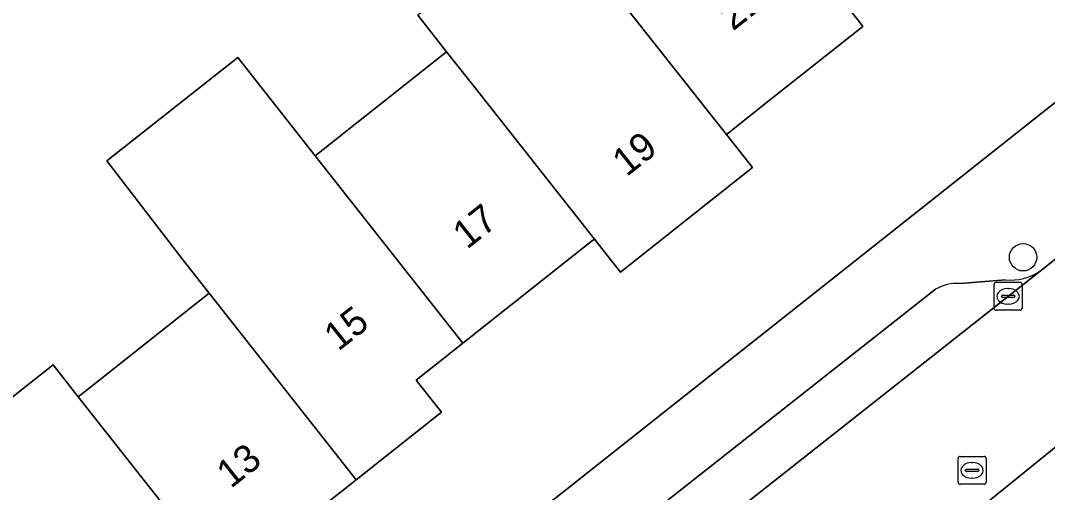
# Model space of a CAD drawing. Extents: x 157320 to 158835, y 386650 to 388491.
# Drawn here: x 157753.88 to 157790.58, y 387577.88 to 387594.76 of the extents above; entities that cross this region are included whole.
import ezdxf

# ---------------------------------------------------------------- set-up
doc = ezdxf.new("R2010")
doc.units = 0
for name, color, linetype in [('IMGEO_Boom', 7, 'Continuous'), ('IMGEO_Erf', 7, 'Continuous'), ('IMGEO_Groenvoorziening', 7, 'Continuous'), ('IMGEO_Kolk', 7, 'Continuous'), ('IMGEO_Pand', 7, 'Continuous'), ('IMGEO_Pand_nummerreeks', 7, 'Continuous'), ('IMGEO_Parkeervlak_open', 7, 'Continuous'), ('IMGEO_Rijbaan_lokaal_open', 7, 'Continuous'), ('IMGEO_Rioolput', 7, 'Continuous'), ('IMGEO_Voetpad_open', 7, 'Continuous')]:
    doc.layers.add(name, color=color, linetype=linetype)

msp = doc.modelspace()

# ---------------------------------------------------------------- linework, layer by layer
at = {"layer": 'IMGEO_Boom'}
msp.add_circle((157789.711, 387586.292), 0.489, dxfattribs=at)
at = {"layer": 'IMGEO_Erf'}
for points in [[(157759.456, 387566.947), (157792.41, 387593.054), (157792.165, 387594.133), (157787.221, 387615.937)], [(157778.652, 387601.283), (157783.851, 387594.721), (157783.987, 387594.549), (157780.761, 387591.993), (157779.111, 387590.686), (157780.045, 387589.503), (157775.324, 387585.763), (157774.391, 387586.946), (157774.28, 387586.858), (157769.695, 387583.225), (157768.02, 387581.898), (157768.928, 387580.752), (157765.88, 387578.337), (157761.199, 387574.628)], [(157750.22, 387578.62), (157754.139, 387581.725), (157755.044, 387582.442), (157755.945, 387581.298), (157756.156, 387581.465), (157760.626, 387585.007), (157759.693, 387586.184), (157756.965, 387589.746), (157761.65, 387593.437), (157764.416, 387589.926), (157769.11, 387593.645), (157768.078, 387594.954)]]:
    msp.add_lwpolyline(points, dxfattribs=at)
at = {"layer": 'IMGEO_Groenvoorziening'}
msp.add_lwpolyline([(157788.067, 387577.241), (157791.741, 387572.442), (157795.011, 387575.033), (157798.266, 387577.68), (157797.002, 387584.02), (157796.409, 387583.828), (157796.266, 387583.697), (157791.26, 387579.821)], close=True, dxfattribs=at)
at = {"layer": 'IMGEO_Kolk'}
for p, q in [((157788.677, 387584.471), (157788.677, 387585.323)), ((157788.752, 387585.397), (157789.604, 387585.397)), ((157789.165, 387585.177), (157789.19, 387585.177)), ((157789.678, 387585.323), (157789.678, 387584.471)), ((157788.936, 387584.891), (157788.936, 387584.903)), ((157789.374, 387584.854), (157788.976, 387584.854)), ((157788.979, 387584.94), (157789.377, 387584.94)), ((157789.42, 387584.903), (157789.42, 387584.891)), ((157789.604, 387584.397), (157788.752, 387584.397)), ((157789.188, 387584.617), (157789.163, 387584.617))]:
    msp.add_line(p, q, dxfattribs=at)
for points in [[(157788.677, 387584.471), (157788.677, 387585.323)], [(157788.752, 387585.397), (157789.604, 387585.397)], [(157789.678, 387585.323), (157789.678, 387584.471)], [(157789.604, 387584.397), (157788.752, 387584.397)]]:
    msp.add_lwpolyline(points, dxfattribs=at)
for centre, radius, start, end in [((157788.754, 387585.321), 0.0765, 91.552, 178.448), ((157788.754, 387585.321), 0.0765, 91.552, 178.448), ((157789.602, 387585.321), 0.0765, 1.552, 88.448), ((157789.602, 387585.321), 0.0765, 1.552, 88.448), ((157788.976, 387584.9), 0.0403, 85.8775, 175.7526), ((157788.973, 387584.89), 0.0366, 178.938, 274.7102), ((157789.377, 387584.897), 0.043, 264.8664, 352.4533), ((157789.381, 387584.902), 0.0386, 1.7309, 96.639), ((157788.754, 387584.473), 0.0765, 181.552, 268.448), ((157788.754, 387584.473), 0.0765, 181.552, 268.448), ((157789.602, 387584.473), 0.0765, 271.552, 358.448), ((157789.602, 387584.473), 0.0765, 271.552, 358.448)]:
    msp.add_arc(centre, radius, start, end, dxfattribs=at)
for centre, major_axis, ratio, start_param, end_param in [((157789.164, 387584.897), (-0.387, 0.002), 0.722429, 4.712389, 7.853982), ((157789.189, 387584.897), (-0.39, 0.002), 0.717154, 1.570796, 4.712389)]:
    msp.add_ellipse(centre, major_axis=major_axis, ratio=ratio, start_param=start_param, end_param=end_param, dxfattribs=at)
at = {"layer": 'IMGEO_Pand'}
for points in [[(157778.652, 387601.283), (157776.721, 387603.721), (157771.725, 387599.764), (157772.66, 387598.584), (157773.657, 387597.326), (157773.788, 387597.43), (157774.774, 387596.181), (157778.976, 387590.858), (157779.111, 387590.686), (157780.761, 387591.993), (157783.987, 387594.549), (157783.851, 387594.721)], [(157773.657, 387597.326), (157772.66, 387598.584), (157768.078, 387594.954), (157769.11, 387593.645), (157770.084, 387592.409), (157774.391, 387586.946), (157775.324, 387585.763), (157780.045, 387589.503), (157779.111, 387590.686), (157778.976, 387590.858), (157774.774, 387596.181), (157773.788, 387597.43)], [(157769.11, 387593.645), (157764.416, 387589.926), (157769.695, 387583.225), (157774.28, 387586.858), (157774.391, 387586.946), (157770.084, 387592.409)], [(157764.416, 387589.926), (157761.65, 387593.437), (157756.965, 387589.746), (157759.693, 387586.184), (157760.626, 387585.007), (157765.88, 387578.337), (157768.928, 387580.752), (157768.02, 387581.898), (157769.695, 387583.225)], [(157760.626, 387585.007), (157756.156, 387581.465), (157755.945, 387581.298), (157760.263, 387575.817), (157761.199, 387574.628), (157765.88, 387578.337)], [(157755.945, 387581.298), (157755.044, 387582.442), (157754.139, 387581.725), (157750.22, 387578.62), (157755.457, 387572.01), (157755.841, 387572.314), (157756.772, 387571.138), (157759.303, 387573.143), (157758.372, 387574.319), (157760.151, 387575.728), (157760.263, 387575.817)]]:
    msp.add_lwpolyline(points, close=True, dxfattribs=at)
at = {"layer": 'IMGEO_Parkeervlak_open'}
for points in [[(157762.143, 387563.549), (157790.324, 387585.8)], [(157786.584, 387585.154), (157763.299, 387566.796)], [(157789.084, 387585.491), (157787.459, 387585.36)]]:
    msp.add_lwpolyline(points, dxfattribs=at)
for centre, radius, start, end in [((157789.296, 387587.283), 1.805, 263.2567, 304.7288), ((157787.403, 387583.635), 1.726, 88.1532, 118.3424)]:
    msp.add_arc(centre, radius, start, end, dxfattribs=at)
at = {"layer": 'IMGEO_Rijbaan_lokaal_open'}
for points in [[(157847.531, 387601.774), (157838.502, 387600.061), (157823.212, 387597.114), (157808.967, 387594.489), (157804.065, 387593.562), (157792.988, 387587.904), (157790.324, 387585.8), (157762.143, 387563.549), (157762.145, 387563.532), (157753.185, 387556.476)], [(157761.225, 387556.351), (157761.883, 387556.651), (157762.696, 387557.144), (157764.379, 387558.484), (157766.892, 387560.528), (157769.833, 387562.834), (157776.23, 387567.88), (157781.696, 387572.263), (157786.283, 387575.865), (157788.067, 387577.241), (157791.26, 387579.821), (157796.266, 387583.697), (157796.409, 387583.828)]]:
    msp.add_lwpolyline(points, dxfattribs=at)
at = {"layer": 'IMGEO_Rioolput'}
for p, q in [((157787.39, 387578.246), (157787.39, 387579.098)), ((157787.465, 387579.172), (157788.317, 387579.172)), ((157787.878, 387578.952), (157787.903, 387578.952)), ((157788.391, 387579.098), (157788.391, 387578.246)), ((157787.649, 387578.666), (157787.649, 387578.678)), ((157788.087, 387578.629), (157787.689, 387578.629)), ((157787.692, 387578.715), (157788.09, 387578.715)), ((157788.133, 387578.678), (157788.133, 387578.666)), ((157788.317, 387578.172), (157787.465, 387578.172)), ((157787.901, 387578.392), (157787.876, 387578.392))]:
    msp.add_line(p, q, dxfattribs=at)
for points in [[(157787.39, 387578.246), (157787.39, 387579.098)], [(157787.465, 387579.172), (157788.317, 387579.172)], [(157788.391, 387579.098), (157788.391, 387578.246)], [(157788.317, 387578.172), (157787.465, 387578.172)]]:
    msp.add_lwpolyline(points, dxfattribs=at)
for centre, radius, start, end in [((157787.467, 387579.096), 0.0765, 91.552, 178.448), ((157787.467, 387579.096), 0.0765, 91.552, 178.448), ((157788.315, 387579.096), 0.0765, 1.552, 88.448), ((157788.315, 387579.096), 0.0765, 1.552, 88.448), ((157787.689, 387578.675), 0.0403, 85.8775, 175.7526), ((157787.686, 387578.665), 0.0366, 178.938, 274.7102), ((157788.09, 387578.672), 0.043, 264.8664, 352.4533), ((157788.094, 387578.677), 0.0386, 1.7309, 96.639), ((157787.467, 387578.248), 0.0765, 181.552, 268.448), ((157787.467, 387578.248), 0.0765, 181.552, 268.448), ((157788.315, 387578.248), 0.0765, 271.552, 358.448), ((157788.315, 387578.248), 0.0765, 271.552, 358.448)]:
    msp.add_arc(centre, radius, start, end, dxfattribs=at)
for centre, major_axis, ratio, start_param, end_param in [((157787.877, 387578.672), (-0.387, 0.002), 0.722429, 4.712389, 7.853982), ((157787.902, 387578.672), (-0.39, 0.002), 0.717154, 1.570796, 4.712389)]:
    msp.add_ellipse(centre, major_axis=major_axis, ratio=ratio, start_param=start_param, end_param=end_param, dxfattribs=at)
at = {"layer": 'IMGEO_Voetpad_open'}
for points in [[(157794.686, 387592.742), (157794.251, 387594.621), (157792.165, 387594.133), (157792.41, 387593.054), (157759.456, 387566.947)], [(157790.324, 387585.8), (157792.988, 387587.904)], [(157763.299, 387566.796), (157786.584, 387585.154)], [(157787.459, 387585.36), (157789.084, 387585.491)]]:
    msp.add_lwpolyline(points, dxfattribs=at)
for centre, radius, start, end in [((157789.296, 387587.283), 1.805, 263.2567, 304.7288), ((157787.403, 387583.635), 1.726, 88.1532, 118.3424)]:
    msp.add_arc(centre, radius, start, end, dxfattribs=at)

# ---------------------------------------------------------------- texts
at = {"layer": 'IMGEO_Pand_nummerreeks'}
for s, rotation, p in [('21', 38.3939, (157779.343, 387594.365)), ('19', 38.3882, (157775.544, 387589.152)), ('17', 38.3882, (157769.839, 387586.554)), ('15', 38.3884, (157765.24, 387582.91)), ('13', 38.3882, (157761.399, 387578.001))]:
    msp.add_text(s, height=1, rotation=rotation, dxfattribs=at).set_placement(p)

doc.saveas('drawing.dxf')
